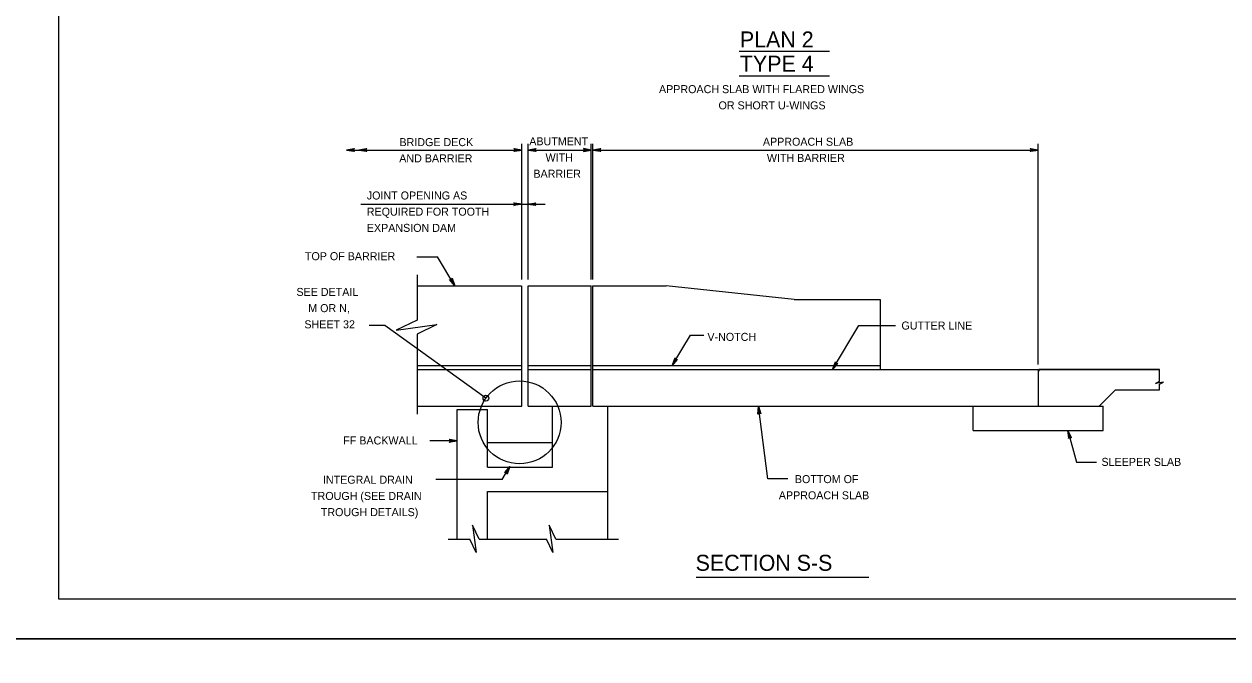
# Model space of a CAD drawing. Extents: x 636530 to 644067, y 294168 to 299122.
# Drawn here: x 640715.9 to 641167.2, y 295349 to 295587 of the extents above; entities that cross this region are included whole.
import ezdxf

# ---------------------------------------------------------------- set-up
doc = ezdxf.new("R2010")
doc.units = 0
doc.layers.add('1', color=7, linetype='Continuous')
doc.layers.add('PLT-BNDY', color=7, linetype='Continuous')

msp = doc.modelspace()

# ---------------------------------------------------------------- linework, layer by layer
at = {"layer": '1'}
for p, q in [((640728.78, 295935.48), (640728.78, 295371.48)), ((640984.01, 295576.85), (641017.8, 295576.85)), ((640984.01, 295567.54), (641017.8, 295567.54)), ((640902.53, 295491.24), (640902.53, 295542.07)), ((640904.82, 295491.24), (640904.82, 295542.07)), ((640928.54, 295491.24), (640928.54, 295542.07)), ((640929.17, 295491.24), (640929.17, 295542.07)), ((641096.05, 295459.37), (641096.05, 295542.07)), ((640836.73, 295539.74), (640902.53, 295539.74)), ((640904.82, 295539.74), (640928.54, 295539.74)), ((640929.17, 295539.74), (641096.05, 295539.74)), ((640842.12, 295519.44), (640911.26, 295519.44)), ((640863.11, 295499.72), (640870.91, 295499.72)), ((640877.36, 295488.89), (640870.91, 295499.72)), ((640863.2, 295492.97), (640863.2, 295476.01)), ((640863.2, 295488.89), (640902.3, 295488.89)), ((640902.53, 295443.73), (640902.53, 295488.89)), ((640904.82, 295443.73), (640904.82, 295488.89)), ((640904.82, 295488.89), (640928.54, 295488.89)), ((640928.54, 295443.73), (640928.54, 295488.89)), ((640929.17, 295443.73), (640929.17, 295488.89)), ((640929.17, 295488.89), (640956.65, 295488.89)), ((641004.53, 295483.77), (640956.65, 295488.89)), ((641004.53, 295483.77), (641036.77, 295483.77)), ((641036.77, 295483.77), (641036.77, 295457.45)), ((640851.11, 295473.99), (640845.21, 295473.99)), ((640889.04, 295446.73), (640851.11, 295473.99)), ((641018.98, 295457.45), (641028.79, 295473.92)), ((641028.79, 295473.92), (641042.63, 295473.92)), ((640863.2, 295470.73), (640863.2, 295440.76)), ((640958.88, 295458.98), (640965.66, 295470.35)), ((640965.66, 295470.35), (640970.71, 295470.35)), ((640863.2, 295458.98), (640902.3, 295458.98)), ((640863.2, 295457.45), (640902.53, 295457.45)), ((640904.82, 295458.98), (640928.54, 295458.98)), ((640904.82, 295457.45), (640928.54, 295457.45)), ((640929.17, 295458.98), (641036.77, 295458.98)), ((640929.17, 295457.45), (641036.77, 295457.45)), ((641036.77, 295457.45), (641096.05, 295457.45)), ((641096.05, 295457.45), (641096.05, 295443.73)), ((641096.05, 295457.26), (641096.34, 295457.26)), ((641096.05, 295456.88), (641096.34, 295456.88)), ((641096.34, 295457.45), (641096.34, 295456.88)), ((641096.34, 295457.45), (641141.53, 295457.45)), ((640863.2, 295443.73), (640902.53, 295443.73)), ((640878.27, 295393.87), (640878.27, 295442.48)), ((640878.27, 295442.48), (640889.62, 295442.48)), ((640889.62, 295430.01), (640889.62, 295442.48)), ((640904.82, 295443.73), (640913.95, 295443.73)), ((640913.95, 295430.01), (640913.95, 295443.73)), ((640913.95, 295443.73), (640928.54, 295443.73)), ((640929.17, 295443.73), (641120.38, 295443.73)), ((640934.69, 295393.87), (640934.69, 295443.73)), ((640994.68, 295416.54), (640991.17, 295443.73)), ((641071.73, 295434.58), (641071.73, 295443.73)), ((641120.38, 295434.58), (641120.38, 295443.73)), ((641071.73, 295434.58), (641120.38, 295434.58)), ((641107.13, 295434.58), (641110.44, 295422.78)), ((640878.27, 295430.72), (640867.99, 295430.72)), ((640913.95, 295430.01), (640889.62, 295430.01)), ((640889.62, 295420.88), (640889.62, 295430.01)), ((640913.95, 295420.88), (640913.95, 295430.01)), ((640889.62, 295420.88), (640913.95, 295420.88)), ((640895.08, 295416.18), (640898.01, 295421.1)), ((641110.44, 295422.78), (641117.95, 295422.78)), ((640895.08, 295416.18), (640870.3, 295416.18)), ((641002.19, 295416.54), (640994.68, 295416.54)), ((640889.62, 295411.73), (640934.69, 295411.73)), ((640889.62, 295393.87), (640889.62, 295411.73)), ((640874.92, 295393.87), (640882.96, 295393.87)), ((640886.48, 295393.87), (640911.71, 295393.87)), ((640915.23, 295393.87), (640938.76, 295393.87)), ((640967.8, 295379.6), (641032.52, 295379.6)), ((640728.78, 295371.48), (641514.78, 295371.48))]:
    msp.add_line(p, q, dxfattribs=at)
for points in [[(640836.73, 295539.74), (640839.72, 295540.3), (640839.6, 295540.22), (640839.49, 295540.14), (640839.43, 295540.04), (640839.37, 295539.94), (640839.35, 295539.84), (640839.33, 295539.74), (640839.35, 295539.64), (640839.37, 295539.54), (640839.43, 295539.44), (640839.49, 295539.34), (640839.6, 295539.26), (640839.72, 295539.18), (640836.73, 295539.74), (640839.6, 295539.26), (640839.49, 295539.34), (640836.73, 295539.74), (640839.43, 295539.44), (640839.37, 295539.54), (640836.73, 295539.74), (640839.35, 295539.64), (640839.33, 295539.74), (640836.73, 295539.74), (640839.35, 295539.84), (640839.37, 295539.94), (640836.73, 295539.74), (640839.43, 295540.04), (640839.49, 295540.14), (640836.73, 295539.74), (640839.6, 295540.22)], [(640841.41, 295539.74), (640844.4, 295540.3), (640844.28, 295540.22), (640844.17, 295540.14), (640844.11, 295540.04), (640844.05, 295539.94), (640844.03, 295539.84), (640844.01, 295539.74), (640844.03, 295539.64), (640844.05, 295539.54), (640844.11, 295539.44), (640844.17, 295539.34), (640844.28, 295539.26), (640844.4, 295539.18), (640841.41, 295539.74), (640844.28, 295539.26), (640844.17, 295539.34), (640841.41, 295539.74), (640844.11, 295539.44), (640844.05, 295539.54), (640841.41, 295539.74), (640844.03, 295539.64), (640844.01, 295539.74), (640841.41, 295539.74), (640844.03, 295539.84), (640844.05, 295539.94), (640841.41, 295539.74), (640844.11, 295540.04), (640844.17, 295540.14), (640841.41, 295539.74), (640844.28, 295540.22)], [(640902.53, 295539.74), (640899.55, 295539.18), (640899.66, 295539.26), (640899.78, 295539.34), (640899.84, 295539.44), (640899.9, 295539.54), (640899.91, 295539.64), (640899.93, 295539.74), (640899.91, 295539.84), (640899.9, 295539.94), (640899.84, 295540.04), (640899.78, 295540.14), (640899.66, 295540.22), (640899.55, 295540.3), (640902.53, 295539.74), (640899.66, 295540.22), (640899.78, 295540.14), (640902.53, 295539.74), (640899.84, 295540.04), (640899.9, 295539.94), (640902.53, 295539.74), (640899.91, 295539.84), (640899.93, 295539.74), (640902.53, 295539.74), (640899.91, 295539.64), (640899.9, 295539.54), (640902.53, 295539.74), (640899.84, 295539.44), (640899.78, 295539.34), (640902.53, 295539.74), (640899.66, 295539.26)], [(640904.82, 295539.74), (640907.8, 295540.3), (640907.68, 295540.22), (640907.57, 295540.14), (640907.51, 295540.04), (640907.45, 295539.94), (640907.43, 295539.84), (640907.42, 295539.74), (640907.43, 295539.64), (640907.45, 295539.54), (640907.51, 295539.44), (640907.57, 295539.34), (640907.68, 295539.26), (640907.8, 295539.18), (640904.82, 295539.74), (640907.68, 295539.26), (640907.57, 295539.34), (640904.82, 295539.74), (640907.51, 295539.44), (640907.45, 295539.54), (640904.82, 295539.74), (640907.43, 295539.64), (640907.42, 295539.74), (640904.82, 295539.74), (640907.43, 295539.84), (640907.45, 295539.94), (640904.82, 295539.74), (640907.51, 295540.04), (640907.57, 295540.14), (640904.82, 295539.74), (640907.68, 295540.22)], [(640928.54, 295539.74), (640925.56, 295540.3), (640925.67, 295540.22), (640925.79, 295540.14), (640925.85, 295540.04), (640925.91, 295539.94), (640925.93, 295539.84), (640925.94, 295539.74), (640925.93, 295539.64), (640925.91, 295539.54), (640925.85, 295539.44), (640925.79, 295539.34), (640925.67, 295539.26), (640925.56, 295539.18), (640928.54, 295539.74), (640925.67, 295539.26), (640925.79, 295539.34), (640928.54, 295539.74), (640925.85, 295539.44), (640925.91, 295539.54), (640928.54, 295539.74), (640925.93, 295539.64), (640925.94, 295539.74), (640928.54, 295539.74), (640925.93, 295539.84), (640925.91, 295539.94), (640928.54, 295539.74), (640925.85, 295540.04), (640925.79, 295540.14), (640928.54, 295539.74), (640925.67, 295540.22)], [(640929.17, 295539.74), (640932.15, 295540.3), (640932.04, 295540.22), (640931.92, 295540.14), (640931.86, 295540.04), (640931.8, 295539.94), (640931.78, 295539.84), (640931.77, 295539.74), (640931.78, 295539.64), (640931.8, 295539.54), (640931.86, 295539.44), (640931.92, 295539.34), (640932.04, 295539.26), (640932.15, 295539.18), (640929.17, 295539.74), (640932.04, 295539.26), (640931.92, 295539.34), (640929.17, 295539.74), (640931.86, 295539.44), (640931.8, 295539.54), (640929.17, 295539.74), (640931.78, 295539.64), (640931.77, 295539.74), (640929.17, 295539.74), (640931.78, 295539.84), (640931.8, 295539.94), (640929.17, 295539.74), (640931.86, 295540.04), (640931.92, 295540.14), (640929.17, 295539.74), (640932.04, 295540.22)], [(641096.05, 295539.74), (641093.07, 295539.18), (641093.19, 295539.26), (641093.3, 295539.34), (641093.36, 295539.44), (641093.42, 295539.54), (641093.44, 295539.64), (641093.45, 295539.74), (641093.44, 295539.84), (641093.42, 295539.94), (641093.36, 295540.04), (641093.3, 295540.14), (641093.19, 295540.22), (641093.07, 295540.3), (641096.05, 295539.74), (641093.19, 295540.22), (641093.3, 295540.14), (641096.05, 295539.74), (641093.36, 295540.04), (641093.42, 295539.94), (641096.05, 295539.74), (641093.44, 295539.84), (641093.45, 295539.74), (641096.05, 295539.74), (641093.44, 295539.64), (641093.42, 295539.54), (641096.05, 295539.74), (641093.36, 295539.44), (641093.3, 295539.34), (641096.05, 295539.74), (641093.19, 295539.26)], [(640902.53, 295519.44), (640899.55, 295518.89), (640899.78, 295519.04), (640899.9, 295519.24), (640899.93, 295519.44), (640899.9, 295519.64), (640899.78, 295519.84), (640899.55, 295520), (640902.53, 295519.44), (640899.78, 295519.84), (640899.9, 295519.64), (640902.53, 295519.44), (640899.93, 295519.44), (640899.9, 295519.24), (640902.53, 295519.44), (640899.78, 295519.04)], [(640904.82, 295519.44), (640907.8, 295520), (640907.57, 295519.84), (640907.45, 295519.64), (640907.42, 295519.44), (640907.45, 295519.24), (640907.57, 295519.04), (640907.8, 295518.89), (640904.82, 295519.44), (640907.57, 295519.04), (640907.45, 295519.24), (640904.82, 295519.44), (640907.42, 295519.44), (640907.45, 295519.64), (640904.82, 295519.44), (640907.57, 295519.84)], [(640877.36, 295488.89), (640875.36, 295491.16), (640875.48, 295491.1), (640875.61, 295491.05), (640875.73, 295491.05), (640875.84, 295491.05), (640875.94, 295491.08), (640876.03, 295491.12), (640876.11, 295491.18), (640876.19, 295491.25), (640876.24, 295491.35), (640876.3, 295491.46), (640876.31, 295491.59), (640876.32, 295491.73), (640877.36, 295488.89), (640876.31, 295491.59), (640876.3, 295491.46), (640877.36, 295488.89), (640876.24, 295491.35), (640876.19, 295491.25), (640877.36, 295488.89), (640876.11, 295491.18), (640876.03, 295491.12), (640877.36, 295488.89), (640875.94, 295491.08), (640875.84, 295491.05), (640877.36, 295488.89), (640875.73, 295491.05), (640875.61, 295491.05), (640877.36, 295488.89), (640875.48, 295491.1)], [(640863.2, 295476.01), (640855.42, 295472.21), (640870.64, 295474.28), (640863.2, 295470.73)], [(640958.88, 295458.98), (640959.93, 295461.83), (640959.94, 295461.69), (640959.94, 295461.55), (640960, 295461.44), (640960.06, 295461.34), (640960.13, 295461.28), (640960.21, 295461.21), (640960.3, 295461.17), (640960.4, 295461.14), (640960.52, 295461.14), (640960.63, 295461.14), (640960.76, 295461.2), (640960.89, 295461.25), (640958.88, 295458.98), (640960.76, 295461.2), (640960.63, 295461.14), (640958.88, 295458.98), (640960.52, 295461.14), (640960.4, 295461.14), (640958.88, 295458.98), (640960.3, 295461.17), (640960.21, 295461.21), (640958.88, 295458.98), (640960.13, 295461.28), (640960.06, 295461.34), (640958.88, 295458.98), (640960, 295461.44), (640959.94, 295461.55), (640958.88, 295458.98), (640959.94, 295461.69)], [(641018.98, 295457.45), (641020.02, 295460.3), (641020.03, 295460.16), (641020.04, 295460.02), (641020.1, 295459.92), (641020.15, 295459.82), (641020.23, 295459.75), (641020.31, 295459.69), (641020.4, 295459.65), (641020.5, 295459.61), (641020.61, 295459.61), (641020.73, 295459.61), (641020.86, 295459.67), (641020.98, 295459.73), (641018.98, 295457.45), (641020.86, 295459.67), (641020.73, 295459.61), (641018.98, 295457.45), (641020.61, 295459.61), (641020.5, 295459.61), (641018.98, 295457.45), (641020.4, 295459.65), (641020.31, 295459.69), (641018.98, 295457.45), (641020.23, 295459.75), (641020.15, 295459.82), (641018.98, 295457.45), (641020.1, 295459.92), (641020.04, 295460.02), (641018.98, 295457.45), (641020.03, 295460.16)], [(640991.17, 295443.73), (640992.1, 295440.84), (640992.01, 295440.95), (640991.92, 295441.05), (640991.81, 295441.1), (640991.7, 295441.14), (640991.6, 295441.15), (640991.5, 295441.15), (640991.4, 295441.12), (640991.31, 295441.09), (640991.21, 295441.02), (640991.12, 295440.95), (640991.06, 295440.82), (640990.99, 295440.7), (640991.17, 295443.73), (640991.06, 295440.82), (640991.12, 295440.95), (640991.17, 295443.73), (640991.21, 295441.02), (640991.31, 295441.09), (640991.17, 295443.73), (640991.4, 295441.12), (640991.5, 295441.15), (640991.17, 295443.73), (640991.6, 295441.15), (640991.7, 295441.14), (640991.17, 295443.73), (640991.81, 295441.1), (640991.92, 295441.05), (640991.17, 295443.73), (640992.01, 295440.95)], [(641107.13, 295434.58), (641107.4, 295431.56), (641107.44, 295431.69), (641107.49, 295431.83), (641107.57, 295431.91), (641107.65, 295431.99), (641107.74, 295432.04), (641107.83, 295432.08), (641107.93, 295432.09), (641108.03, 295432.1), (641108.15, 295432.07), (641108.26, 295432.04), (641108.37, 295431.95), (641108.47, 295431.86), (641107.13, 295434.58), (641108.37, 295431.95), (641108.26, 295432.04), (641107.13, 295434.58), (641108.15, 295432.07), (641108.03, 295432.1), (641107.13, 295434.58), (641107.93, 295432.09), (641107.83, 295432.08), (641107.13, 295434.58), (641107.74, 295432.04), (641107.65, 295431.99), (641107.13, 295434.58), (641107.57, 295431.91), (641107.49, 295431.83), (641107.13, 295434.58), (641107.44, 295431.69)], [(640878.27, 295430.72), (640875.29, 295430.16), (640875.4, 295430.24), (640875.52, 295430.32), (640875.58, 295430.42), (640875.64, 295430.52), (640875.65, 295430.62), (640875.67, 295430.72), (640875.65, 295430.82), (640875.64, 295430.92), (640875.58, 295431.02), (640875.52, 295431.12), (640875.4, 295431.2), (640875.29, 295431.28), (640878.27, 295430.72), (640875.4, 295431.2), (640875.52, 295431.12), (640878.27, 295430.72), (640875.58, 295431.02), (640875.64, 295430.92), (640878.27, 295430.72), (640875.65, 295430.82), (640875.67, 295430.72), (640878.27, 295430.72), (640875.65, 295430.62), (640875.64, 295430.52), (640878.27, 295430.72), (640875.58, 295430.42), (640875.52, 295430.32), (640878.27, 295430.72), (640875.4, 295430.24)], [(640898.01, 295421.1), (640896.97, 295418.25), (640896.96, 295418.39), (640896.95, 295418.53), (640896.89, 295418.63), (640896.84, 295418.73), (640896.76, 295418.8), (640896.68, 295418.87), (640896.59, 295418.9), (640896.49, 295418.94), (640896.38, 295418.94), (640896.26, 295418.94), (640896.13, 295418.88), (640896.01, 295418.82), (640898.01, 295421.1), (640896.13, 295418.88), (640896.26, 295418.94), (640898.01, 295421.1), (640896.38, 295418.94), (640896.49, 295418.94), (640898.01, 295421.1), (640896.59, 295418.9), (640896.68, 295418.87), (640898.01, 295421.1), (640896.76, 295418.8), (640896.84, 295418.73), (640898.01, 295421.1), (640896.89, 295418.63), (640896.95, 295418.53), (640898.01, 295421.1), (640896.96, 295418.39)], [(640886.48, 295393.87), (640883.94, 295399.06), (640885.32, 295388.91), (640882.96, 295393.87)], [(640915.23, 295393.87), (640912.69, 295399.06), (640914.07, 295388.91), (640911.71, 295393.87)]]:
    msp.add_lwpolyline(points, dxfattribs=at)
for points in [[(641139.98, 295452.28), (641141.53, 295453.04), (641141.53, 295457.45), (641096.34, 295457.45), (641096.34, 295456.88), (641096.05, 295456.88), (641096.05, 295443.73), (641118.93, 295443.73), (641125.03, 295449.83), (641141.53, 295449.83), (641141.53, 295451.98), (641143.02, 295452.69)], [(641096.05, 295456.88), (641096.34, 295456.88), (641096.34, 295457.26), (641096.05, 295457.26)]]:
    msp.add_lwpolyline(points, close=True, dxfattribs=at)
for centre, radius in [((640901.66, 295437.65), 15.54), ((640889.04, 295446.73), 1.07)]:
    msp.add_circle(centre, radius, dxfattribs=at)
at = {"layer": 'PLT-BNDY'}
for points in [[(640688.78, 295950.48), (641529.78, 295950.48), (641529.78, 295356.48), (640688.78, 295356.48)], [(640688.78, 295356.48), (641529.78, 295356.48), (641529.78, 294762.48), (640688.78, 294762.48)]]:
    msp.add_lwpolyline(points, close=True, dxfattribs=at)

# ---------------------------------------------------------------- texts
at = {"layer": '1'}
for s, height, p in [('PLAN 2', 6, (640984.23, 295578.19)), ('TYPE 4', 6, (640984.23, 295569.11)), ('APPROACH SLAB WITH FLARED WINGS', 3, (640953.91, 295561.06)), ('OR SHORT U-WINGS ', 3, (640976.23, 295554.99)), ('BRIDGE DECK', 3, (640856.62, 295541.2)), ('ABUTMENT', 3, (640905.28, 295541.51)), ('APPROACH SLAB', 3, (640992.86, 295541.35)), ('AND BARRIER', 3, (640856.54, 295535.13)), ('WITH', 3, (640911.38, 295535.44)), ('WITH BARRIER', 3, (640994.35, 295535.28)), ('BARRIER', 3, (640906.83, 295529.36)), ('JOINT OPENING AS', 3, (640844.38, 295521.2)), ('REQUIRED FOR TOOTH', 3, (640844.38, 295515.13)), ('EXPANSION DAM ', 3, (640844.38, 295509.06)), ('TOP OF BARRIER', 3, (640821.18, 295498.45)), ('SEE DETAIL', 3, (640818, 295485.05)), ('M OR N,', 3, (640822.43, 295478.98)), ('SHEET 32', 3, (640820.98, 295472.91)), ('GUTTER LINE', 3, (641044.8, 295472.44)), ('V-NOTCH', 3, (640972.06, 295468.2)), ('FF BACKWALL', 3, (640835.55, 295429.36)), ('SLEEPER SLAB', 3, (641119.78, 295421.34)), ('INTEGRAL DRAIN', 3, (640827.93, 295414.65)), ('BOTTOM OF', 3, (641004.85, 295414.88)), ('TROUGH (SEE DRAIN', 3, (640823.47, 295408.57)), ('APPROACH SLAB', 3, (640998.83, 295408.81)), ('TROUGH DETAILS)', 3, (640827.14, 295402.5)), ('SECTION S-S', 6, (640967.64, 295382.01))]:
    msp.add_text(s, height=height, rotation=360, dxfattribs=at).set_placement(p)

doc.saveas('drawing.dxf')
